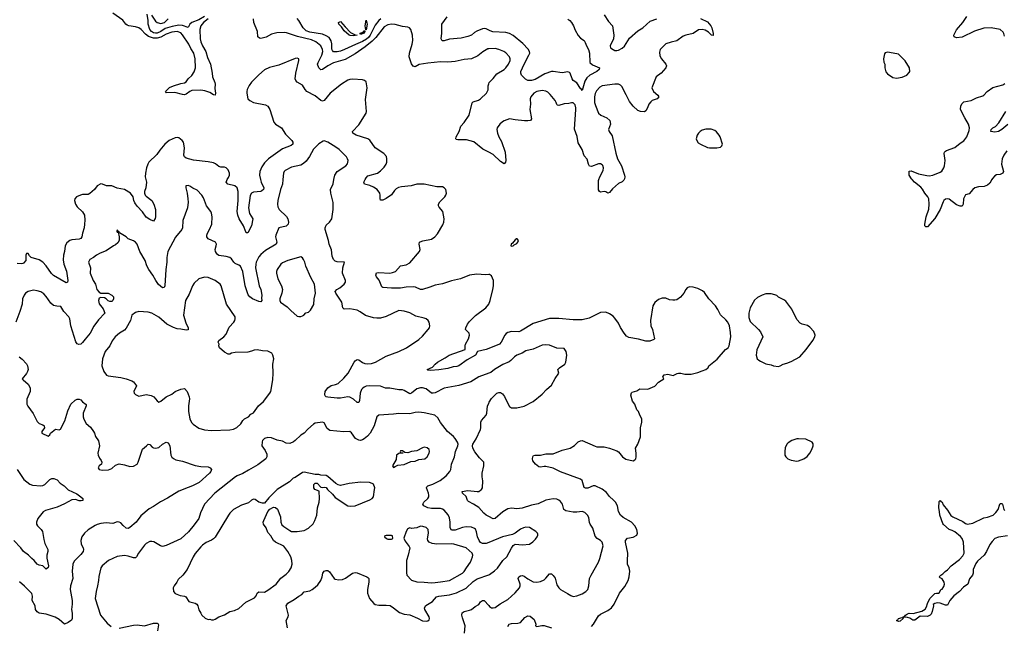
# Model space of a CAD drawing. Header units: inches. Extents: x 1834610 to 2027685, y 642842 to 774116.
# Tile 288 of 632: x 1914837 to 1925676, y 745086 to 751759. Entities that reach past the tile are written whole.
import ezdxf

# ---------------------------------------------------------------- set-up
doc = ezdxf.new("R2010")
doc.units = ezdxf.units.IN
doc.header["$MEASUREMENT"] = 0
for name, color, linetype in [('B9714', 7, 'Continuous'), ('B9715', 7, 'Continuous'), ('B9724', 7, 'Continuous'), ('B9725', 7, 'Continuous')]:
    doc.layers.add(name, color=color, linetype=linetype)

msp = doc.modelspace()

# ---------------------------------------------------------------- linework, layer by layer
at = {"layer": 'B9714', "color": 5}
for points, elevation in [([(1917734, 750000), (1917730, 749950), (1917709, 749890), (1917677, 749770), (1917673, 749730), (1917680, 749700), (1917692, 749670), (1917774, 749594), (1917787, 749570), (1917797, 749530), (1917793, 749510), (1917771, 749489), (1917690, 749469), (1917656, 749390), (1917654, 749370), (1917666, 749310), (1917659, 749290), (1917541, 749219), (1917490, 749177), (1917469, 749151), (1917441, 749090), (1917435, 749070), (1917432, 749030), (1917472, 748832), (1917490, 748790), (1917501, 748730), (1917497, 748697), (1917501, 748670), (1917490, 748655), (1917470, 748659), (1917398, 748690), (1917369, 748710), (1917351, 748731), (1917319, 748830), (1917292, 748990), (1917266, 749046), (1917250, 749058), (1917210, 749076), (1917195, 749090), (1917169, 749129), (1917150, 749142), (1917110, 749155), (1917030, 749166), (1917015, 749175), (1917002, 749190), (1916991, 749210), (1916990, 749230), (1917001, 749270), (1917002, 749290), (1916992, 749310), (1916910, 749350), (1916896, 749370), (1916896, 749390), (1916904, 749410), (1916928, 749452), (1916952, 749510), (1916957, 749590), (1916950, 749630), (1916940, 749650), (1916893, 749710), (1916859, 749799), (1916840, 749830), (1916790, 749882), (1916744, 749904), (1916710, 749929), (1916690, 749936), (1916667, 749930), (1916667, 749910), (1916682, 749850), (1916688, 749790), (1916690, 749750), (1916685, 749690), (1916633, 749550), (1916628, 749470), (1916622, 749450), (1916553, 749367), (1916467, 749210), (1916456, 749144), (1916455, 749090), (1916445, 749010), (1916434, 748830), (1916426, 748814), (1916410, 748810), (1916366, 748846), (1916334, 748890), (1916302, 748950), (1916260, 749010), (1916238, 749050), (1916217, 749110), (1916158, 749210), (1916131, 749291), (1916110, 749313), (1916090, 749326), (1916030, 749349), (1916009, 749370), (1915935, 749415), (1915930, 749426), (1915922, 749422), (1915926, 749430), (1915910, 749446), (1915906, 749430), (1915910, 749422), (1915920, 749420), (1915931, 749371), (1915931, 749330), (1915917, 749303), (1915890, 749281), (1915870, 749272), (1915790, 749215), (1915721, 749190), (1915683, 749170), (1915650, 749143), (1915610, 749121), (1915596, 749090), (1915616, 749030), (1915612, 748970), (1915646, 748890), (1915673, 748850), (1915686, 748790), (1915710, 748762), (1915730, 748751), (1915810, 748751), (1915851, 748730), (1915871, 748710), (1915871, 748690), (1915862, 748670), (1915850, 748658), (1915830, 748658), (1915810, 748666), (1915788, 748688), (1915770, 748698), (1915730, 748702), (1915710, 748694), (1915706, 748670), (1915710, 748635), (1915757, 748577), (1915774, 748530), (1915703, 748457), (1915654, 748386), (1915611, 748309), (1915556, 748244), (1915530, 748207), (1915510, 748188), (1915486, 748186), (1915470, 748194), (1915454, 748214), (1915398, 748390), (1915388, 748470), (1915377, 748490), (1915322, 748550), (1915290, 748604), (1915246, 748606), (1915210, 748614), (1915180, 748640), (1915130, 748714), (1915104, 748743), (1915070, 748764), (1915030, 748776), (1914990, 748782), (1914930, 748770), (1914899, 748750), (1914885, 748730), (1914869, 748690), (1914863, 748630), (1914840, 748550), (1914795, 748430)], 540), ([(1916226, 750000), (1916234, 749970), (1916224, 749910), (1916212, 749870), (1916212, 749850), (1916219, 749830), (1916230, 749816), (1916290, 749770), (1916314, 749730), (1916333, 749670), (1916333, 749590), (1916328, 749572), (1916310, 749544), (1916270, 749561), (1916230, 749585), (1916187, 749647), (1916130, 749708), (1916104, 749744), (1916092, 749770), (1916086, 749810), (1916058, 749850), (1915990, 749892), (1915910, 749906), (1915850, 749930), (1915791, 749931), (1915750, 749950), (1915730, 749952), (1915691, 749930), (1915662, 749890), (1915610, 749846), (1915590, 749836), (1915530, 749835), (1915507, 749830), (1915463, 749810), (1915444, 749790), (1915441, 749770), (1915451, 749730), (1915470, 749701), (1915527, 749647), (1915549, 749609), (1915555, 749555), (1915552, 749510), (1915547, 749470), (1915528, 749410), (1915520, 749370), (1915510, 749352), (1915490, 749344), (1915410, 749336), (1915390, 749330), (1915357, 749303), (1915337, 749270), (1915329, 749210), (1915319, 749170), (1915317, 749117), (1915323, 749070), (1915353, 748993), (1915368, 748890), (1915363, 748870), (1915350, 748864), (1915210, 748944), (1915187, 748967), (1915127, 749050), (1915090, 749091), (1915050, 749118), (1914964, 749144), (1914943, 749163), (1914930, 749188), (1914910, 749188), (1914904, 749170), (1914904, 749110), (1914878, 749082), (1914870, 749076), (1914854, 749074), (1914810, 749077)], 520), ([(1917487, 750000), (1917494, 749970), (1917525, 749910), (1917520, 749890), (1917504, 749876), (1917490, 749870), (1917410, 749861), (1917389, 749850), (1917375, 749825), (1917356, 749690), (1917368, 749628), (1917402, 749570), (1917387, 749490), (1917350, 749413), (1917330, 749416), (1917325, 749425), (1917302, 749490), (1917254, 749570), (1917238, 749610), (1917231, 749650), (1917242, 749770), (1917240, 749870), (1917230, 749909), (1917205, 749930), (1917127, 749950), (1917111, 749970), (1917116, 749990), (1917122, 750000)], 520), ([(1920000, 747869), (1919890, 747829), (1919803, 747777), (1919670, 747734), (1919510, 747707), (1919410, 747653), (1919390, 747649), (1919370, 747652), (1919310, 747698), (1919270, 747709), (1919250, 747709), (1919210, 747697), (1919150, 747652), (1919130, 747645), (1919070, 747681), (1919050, 747686), (1919010, 747688), (1918910, 747705), (1918864, 747704), (1918807, 747727), (1918690, 747732), (1918650, 747727), (1918630, 747718), (1918613, 747707), (1918600, 747690), (1918583, 747650), (1918578, 747570), (1918570, 747547), (1918550, 747549), (1918510, 747585), (1918470, 747608), (1918450, 747610), (1918370, 747597), (1918330, 747595), (1918228, 747608), (1918212, 747612), (1918201, 747621), (1918195, 747635), (1918201, 747670), (1918229, 747711), (1918265, 747735), (1918314, 747746), (1918342, 747758), (1918405, 747815), (1918451, 747870), (1918518, 747990), (1918530, 748006), (1918550, 748021), (1918570, 748019), (1918610, 747989), (1918637, 747977), (1918670, 747972), (1918710, 747976), (1918754, 747990), (1918870, 748057), (1919012, 748108), (1919095, 748150), (1919230, 748241), (1919270, 748276), (1919335, 748350), (1919349, 748370), (1919352, 748390), (1919344, 748430), (1919334, 748450), (1919310, 748469), (1919290, 748477), (1919196, 748496), (1919130, 748534), (1919070, 748553), (1919010, 748559), (1918870, 748494), (1918810, 748476), (1918770, 748474), (1918730, 748479), (1918644, 748504), (1918585, 748545), (1918550, 748562), (1918470, 748580), (1918410, 748574), (1918395, 748590), (1918383, 748650), (1918316, 748750), (1918311, 748770), (1918327, 748790), (1918362, 748810), (1918409, 748850), (1918423, 748870), (1918425, 748890), (1918392, 748972), (1918393, 749030), (1918414, 749090), (1918330, 749096), (1918310, 749103), (1918290, 749121), (1918277, 749157), (1918268, 749228), (1918242, 749290), (1918235, 749330), (1918201, 749450), (1918201, 749470), (1918210, 749498), (1918249, 749530), (1918272, 749570), (1918288, 749672), (1918288, 749748), (1918262, 749850), (1918260, 749890), (1918286, 749954), (1918295, 750000)], 540), ([(1920000, 748957), (1919965, 748954), (1919870, 748960), (1919790, 748947), (1919691, 748909), (1919590, 748886), (1919490, 748853), (1919410, 748839), (1919350, 748815), (1919270, 748791), (1919250, 748792), (1919195, 748815), (1919170, 748819), (1919090, 748816), (1919030, 748807), (1918930, 748807), (1918834, 748814), (1918822, 748822), (1918793, 748893), (1918766, 748930), (1918757, 748950), (1918766, 748974), (1918790, 748979), (1918910, 748972), (1918942, 748978), (1918972, 748990), (1919030, 749052), (1919090, 749064), (1919130, 749083), (1919237, 749210), (1919245, 749230), (1919234, 749290), (1919238, 749310), (1919244, 749316), (1919273, 749327), (1919370, 749344), (1919406, 749370), (1919436, 749404), (1919496, 749504), (1919505, 749530), (1919511, 749570), (1919493, 749650), (1919455, 749695), (1919447, 749710), (1919447, 749730), (1919463, 749757), (1919518, 749810), (1919529, 749830), (1919535, 749850), (1919526, 749890), (1919511, 749911), (1919490, 749919), (1919430, 749922), (1919288, 749948), (1919210, 749948), (1919147, 749933), (1919038, 749922), (1919006, 749914), (1918981, 749899), (1918961, 749879), (1918929, 749831), (1918870, 749791), (1918834, 749774), (1918810, 749773), (1918804, 749790), (1918806, 749830), (1918802, 749850), (1918771, 749890), (1918730, 749918), (1918690, 749935), (1918633, 749950), (1918625, 749970), (1918641, 750000)], 520), ([(1920000, 748142), (1919970, 748130), (1919875, 748110), (1919854, 748070), (1919761, 748019), (1919670, 747951), (1919650, 747944), (1919610, 747942), (1919550, 747922), (1919450, 747906), (1919359, 747899), (1919330, 747904), (1919322, 747910), (1919382, 747938), (1919410, 747970), (1919435, 747990), (1919521, 748039), (1919566, 748070), (1919741, 748130), (1919740, 748170), (1919745, 748190), (1919779, 748250), (1919790, 748290), (1919785, 748310), (1919744, 748350), (1919747, 748370), (1919768, 748410), (1919790, 748439), (1919856, 748504), (1919967, 748590), (1920000, 748629)], 520), ([(1914830, 748049), (1914864, 748024), (1914913, 747973), (1914924, 747950), (1914929, 747910), (1914924, 747890), (1914913, 747867), (1914865, 747810), (1914876, 747796), (1914929, 747749), (1914952, 747710), (1914951, 747669), (1914916, 747584), (1914917, 747530), (1914926, 747506), (1914986, 747426), (1915030, 747339), (1915050, 747318), (1915090, 747304), (1915106, 747290), (1915110, 747270), (1915081, 747230), (1915082, 747210), (1915150, 747178), (1915169, 747191), (1915177, 747210), (1915230, 747256), (1915270, 747247), (1915285, 747255), (1915332, 747348), (1915365, 747455), (1915401, 747530), (1915446, 747574), (1915470, 747585), (1915490, 747583), (1915510, 747576), (1915530, 747554), (1915567, 747527), (1915567, 747510), (1915536, 747430), (1915536, 747390), (1915543, 747363), (1915570, 747317), (1915616, 747276), (1915650, 747230), (1915662, 747210), (1915673, 747173), (1915706, 747126), (1915714, 747070), (1915696, 746990), (1915700, 746970), (1915714, 746934), (1915735, 746910), (1915742, 746890), (1915736, 746870), (1915711, 746850), (1915699, 746830), (1915710, 746811), (1915745, 746805), (1915814, 746806), (1915850, 746823), (1915890, 746858), (1915930, 746872), (1915990, 746863), (1916050, 746843), (1916090, 746846), (1916130, 746870), (1916142, 746890), (1916187, 747033), (1916233, 747070), (1916250, 747091), (1916270, 747087), (1916296, 747056), (1916310, 747048), (1916330, 747044), (1916370, 747054), (1916410, 747088), (1916451, 747111), (1916470, 747106), (1916490, 747071), (1916499, 746970), (1916510, 746947), (1916530, 746931), (1916557, 746917), (1916630, 746903), (1916770, 746854), (1916830, 746845), (1916910, 746841), (1916935, 746830), (1916948, 746810), (1916942, 746790), (1916928, 746770), (1916812, 746668), (1916739, 746630), (1916690, 746614), (1916590, 746571), (1916464, 746496), (1916385, 746455), (1916310, 746402), (1916263, 746377), (1916170, 746301), (1916119, 746230), (1916050, 746172), (1916030, 746162), (1916010, 746167), (1915975, 746195), (1915950, 746224), (1915930, 746233), (1915910, 746234), (1915863, 746217), (1915790, 746223), (1915730, 746218), (1915690, 746207), (1915666, 746194), (1915592, 746148), (1915552, 746110), (1915520, 746070), (1915509, 746030), (1915514, 745990), (1915535, 745950), (1915540, 745930), (1915535, 745910), (1915510, 745876), (1915437, 745803), (1915423, 745770), (1915414, 745694), (1915420, 745610), (1915397, 745530), (1915392, 745490), (1915413, 745370), (1915415, 745330), (1915407, 745270), (1915415, 745230), (1915414, 745170), (1915408, 745152), (1915370, 745126), (1915330, 745109), (1915270, 745160), (1915227, 745187), (1915130, 745219), (1915052, 745232), (1915030, 745244), (1915010, 745270), (1915006, 745310), (1914974, 745370), (1914977, 745417), (1914970, 745446), (1914890, 745527), (1914834, 745574)], 540), ([(1920000, 746294), (1919970, 746310), (1919945, 746330), (1919890, 746393), (1919832, 746430), (1919777, 746457), (1919768, 746468), (1919752, 746512), (1919712, 746550), (1919709, 746570), (1919770, 746578), (1919873, 746567), (1919890, 746570), (1919910, 746582), (1919921, 746590), (1919932, 746610), (1919934, 746686), (1919928, 746730), (1919928, 746770), (1919947, 746850), (1919947, 746890), (1919900, 746940), (1919847, 747007), (1919825, 747045), (1919821, 747070), (1919826, 747090), (1919862, 747150), (1919908, 747250), (1919914, 747270), (1919913, 747330), (1919921, 747350), (1919973, 747410), (1919980, 747430), (1919988, 747510), (1920000, 747538)], 540), ([(1920000, 746009), (1919970, 745996), (1919930, 745995), (1919910, 746006), (1919894, 746030), (1919878, 746070), (1919866, 746126), (1919854, 746154), (1919843, 746163), (1919810, 746176), (1919750, 746179), (1919710, 746173), (1919630, 746143), (1919590, 746145), (1919574, 746170), (1919577, 746230), (1919570, 746279), (1919553, 746313), (1919510, 746365), (1919490, 746376), (1919470, 746380), (1919370, 746381), (1919329, 746390), (1919284, 746410), (1919275, 746430), (1919287, 746450), (1919328, 746490), (1919339, 746510), (1919340, 746530), (1919336, 746550), (1919315, 746610), (1919320, 746621), (1919330, 746630), (1919386, 746650), (1919465, 746690), (1919530, 746742), (1919572, 746788), (1919582, 746810), (1919591, 746870), (1919623, 746950), (1919634, 747010), (1919660, 747070), (1919663, 747090), (1919657, 747110), (1919632, 747152), (1919614, 747174), (1919547, 747230), (1919470, 747329), (1919441, 747381), (1919408, 747408), (1919290, 747434), (1919230, 747440), (1919190, 747437), (1919130, 747422), (1919010, 747427), (1918950, 747418), (1918790, 747409), (1918767, 747390), (1918738, 747290), (1918696, 747210), (1918664, 747176), (1918630, 747148), (1918610, 747136), (1918590, 747131), (1918570, 747134), (1918533, 747153), (1918490, 747214), (1918470, 747230), (1918406, 747226), (1918250, 747241), (1918223, 747263), (1918190, 747326), (1918170, 747332), (1918090, 747319), (1918070, 747310), (1918007, 747253), (1917970, 747212), (1917930, 747187), (1917871, 747129), (1917850, 747114), (1917810, 747097), (1917770, 747100), (1917730, 747121), (1917670, 747133), (1917610, 747160), (1917570, 747162), (1917530, 747152), (1917511, 747130), (1917505, 747115), (1917503, 747070), (1917539, 747019), (1917558, 746978), (1917558, 746950), (1917545, 746930), (1917459, 746861), (1917355, 746805), (1917294, 746766), (1917230, 746742), (1917212, 746730), (1916984, 746550), (1916873, 746430), (1916827, 746333), (1916809, 746270), (1916759, 746201), (1916695, 746125), (1916610, 746048), (1916450, 745974), (1916410, 745963), (1916387, 745970), (1916314, 746014), (1916290, 746020), (1916270, 746017), (1916230, 745998), (1916210, 745978), (1916143, 745890), (1916122, 745850), (1916110, 745840), (1916090, 745839), (1916030, 745857), (1915990, 745863), (1915910, 745853), (1915816, 745810), (1915744, 745750), (1915729, 745730), (1915707, 745633), (1915706, 745590), (1915695, 745530), (1915678, 745470), (1915669, 745390), (1915726, 745210), (1915799, 745119), (1915845, 745085)], 560), ([(1914810, 746810), (1914881, 746701), (1914948, 746648), (1914979, 746639), (1915070, 746630), (1915090, 746634), (1915115, 746645), (1915170, 746699), (1915190, 746710), (1915213, 746713), (1915250, 746697), (1915282, 746662), (1915325, 746630), (1915370, 746588), (1915464, 746544), (1915510, 746511), (1915531, 746490), (1915531, 746470), (1915514, 746466), (1915490, 746467), (1915450, 746481), (1915410, 746477), (1915330, 746433), (1915250, 746398), (1915121, 746359), (1915096, 746344), (1915037, 746270), (1915023, 746230), (1915023, 746210), (1915034, 746190), (1915073, 746150), (1915087, 746127), (1915102, 746042), (1915115, 745995), (1915145, 745930), (1915145, 745910), (1915136, 745870), (1915136, 745836), (1915154, 745750), (1915150, 745734), (1915130, 745714), (1915091, 745751), (1915050, 745760), (1915030, 745770), (1914996, 745810), (1914970, 745830), (1914934, 745870), (1914880, 745910), (1914850, 745950), (1914772, 746030)], 520), ([(1917785, 745070), (1917769, 745150), (1917792, 745190), (1917795, 745210), (1917770, 745310), (1917790, 745341), (1917859, 745381), (1917910, 745419), (1917944, 745436), (1917970, 745464), (1918030, 745475), (1918057, 745490), (1918090, 745516), (1918117, 745543), (1918153, 745590), (1918168, 745630), (1918173, 745670), (1918190, 745691), (1918210, 745701), (1918230, 745701), (1918246, 745686), (1918299, 745610), (1918310, 745603), (1918350, 745597), (1918390, 745600), (1918423, 745617), (1918502, 745670), (1918530, 745676), (1918550, 745673), (1918658, 745630), (1918670, 745624), (1918680, 745610), (1918682, 745570), (1918664, 745490), (1918665, 745450), (1918687, 745390), (1918736, 745336), (1918750, 745327), (1918790, 745317), (1918870, 745318), (1918914, 745314), (1918951, 745290), (1919016, 745236), (1919070, 745220), (1919132, 745212), (1919217, 745177), (1919270, 745147), (1919310, 745143), (1919330, 745146), (1919344, 745156), (1919349, 745170), (1919345, 745190), (1919295, 745270), (1919294, 745290), (1919306, 745314), (1919380, 745360), (1919425, 745410), (1919450, 745417), (1919570, 745432), (1919646, 745454), (1919750, 745504), (1919830, 745580), (1919871, 745609), (1920000, 745653)], 560), ([(1919732, 745010), (1919740, 745090), (1919710, 745179), (1919705, 745210), (1919707, 745233), (1919730, 745250), (1919790, 745263), (1919810, 745272), (1919850, 745303), (1919890, 745326), (1919910, 745354), (1919930, 745370), (1919950, 745370), (1920000, 745316)], 540), ([(1915930, 745065), (1916090, 745100), (1916130, 745102), (1916210, 745092), (1916310, 745120), (1916350, 745119), (1916356, 745116), (1916363, 745103), (1916355, 745036)], 560)]:
    msp.add_lwpolyline(points, dxfattribs=dict(at, elevation=elevation))
for points, elevation in [([(1917930, 749149), (1917790, 749111), (1917730, 749086), (1917711, 749069), (1917672, 749010), (1917665, 748990), (1917665, 748970), (1917677, 748910), (1917717, 748830), (1917729, 748790), (1917724, 748750), (1917702, 748690), (1917700, 748670), (1917706, 748650), (1917782, 748602), (1917820, 748560), (1917890, 748499), (1917910, 748493), (1917930, 748493), (1917950, 748501), (1917965, 748510), (1917986, 748534), (1918017, 748543), (1918038, 748562), (1918073, 748627), (1918079, 748690), (1918092, 748752), (1918082, 748850), (1918042, 748922), (1917987, 749047), (1917976, 749090), (1917962, 749122), (1917950, 749141)], 560), ([(1916870, 748928), (1916810, 748907), (1916758, 748862), (1916739, 748830), (1916701, 748739), (1916662, 748670), (1916640, 748510), (1916666, 748426), (1916690, 748370), (1916692, 748348), (1916670, 748342), (1916610, 748355), (1916570, 748358), (1916530, 748372), (1916455, 748410), (1916370, 748485), (1916290, 748532), (1916250, 748542), (1916150, 748550), (1916110, 748537), (1916072, 748508), (1916055, 748450), (1916010, 748364), (1915990, 748343), (1915934, 748310), (1915886, 748270), (1915855, 748225), (1915828, 748172), (1915778, 748110), (1915747, 748030), (1915742, 747950), (1915762, 747890), (1915791, 747850), (1915810, 747841), (1915950, 747824), (1916010, 747810), (1916070, 747787), (1916090, 747775), (1916121, 747730), (1916093, 747670), (1916097, 747650), (1916110, 747635), (1916150, 747619), (1916230, 747635), (1916284, 747624), (1916312, 747612), (1916350, 747565), (1916370, 747551), (1916390, 747561), (1916449, 747611), (1916510, 747641), (1916550, 747669), (1916610, 747695), (1916650, 747701), (1916680, 747670), (1916704, 747610), (1916707, 747587), (1916696, 747510), (1916696, 747450), (1916710, 747370), (1916729, 747329), (1916747, 747310), (1916810, 747266), (1916870, 747248), (1916950, 747240), (1917150, 747246), (1917190, 747253), (1917226, 747274), (1917270, 747315), (1917292, 747350), (1917310, 747368), (1917355, 747390), (1917382, 747418), (1917410, 747436), (1917465, 747510), (1917522, 747558), (1917590, 747651), (1917601, 747670), (1917622, 747798), (1917628, 747870), (1917622, 747970), (1917635, 748030), (1917625, 748070), (1917613, 748090), (1917570, 748112), (1917510, 748115), (1917450, 748128), (1917417, 748123), (1917389, 748111), (1917350, 748102), (1917210, 748098), (1917168, 748092), (1917150, 748081), (1917130, 748079), (1917090, 748103), (1917035, 748150), (1917029, 748170), (1917033, 748190), (1917023, 748210), (1917029, 748230), (1917084, 748270), (1917110, 748299), (1917144, 748376), (1917193, 748430), (1917205, 748450), (1917209, 748470), (1917207, 748490), (1917115, 748630), (1917056, 748830), (1917045, 748850), (1916990, 748891), (1916910, 748922)], 560), ([(1919290, 747055), (1919270, 747049), (1919210, 747017), (1919150, 747009), (1919110, 746995), (1919078, 746998), (1919050, 747018), (1919030, 747018), (1919024, 747004), (1919030, 746994), (1919054, 746994), (1919054, 746990), (1919010, 746988), (1918985, 746970), (1918980, 746920), (1918942, 746850), (1918950, 746834), (1918970, 746842), (1919000, 746860), (1919070, 746867), (1919142, 746898), (1919190, 746903), (1919230, 746920), (1919296, 746930), (1919321, 746950), (1919344, 746990), (1919348, 747010), (1919343, 747030), (1919324, 747050)], 580), ([(1917970, 746781), (1917950, 746778), (1917870, 746724), (1917846, 746714), (1917806, 746674), (1917670, 746590), (1917580, 746500), (1917530, 746442), (1917510, 746442), (1917470, 746453), (1917430, 746479), (1917410, 746483), (1917390, 746474), (1917357, 746443), (1917280, 746420), (1917190, 746370), (1917150, 746330), (1917137, 746310), (1916990, 746068), (1916970, 746047), (1916950, 746034), (1916890, 746008), (1916850, 745979), (1916830, 745960), (1916770, 745885), (1916746, 745850), (1916682, 745710), (1916634, 745650), (1916580, 745600), (1916567, 745570), (1916536, 745530), (1916527, 745510), (1916531, 745470), (1916548, 745448), (1916605, 745425), (1916650, 745417), (1916666, 745410), (1916700, 745360), (1916710, 745354), (1916770, 745342), (1916788, 745330), (1916799, 745310), (1916808, 745268), (1916829, 745229), (1916842, 745210), (1916877, 745177), (1916910, 745162), (1916930, 745166), (1916950, 745158), (1916970, 745158), (1916990, 745165), (1917030, 745189), (1917090, 745213), (1917150, 745248), (1917200, 745260), (1917250, 745281), (1917328, 745352), (1917421, 745399), (1917440, 745420), (1917452, 745450), (1917470, 745464), (1917530, 745461), (1917570, 745482), (1917659, 745550), (1917710, 745614), (1917770, 745660), (1917799, 745690), (1917824, 745730), (1917835, 745770), (1917832, 745810), (1917820, 745850), (1917790, 745910), (1917746, 745966), (1917654, 746010), (1917630, 746030), (1917602, 746082), (1917570, 746119), (1917549, 746169), (1917519, 746210), (1917517, 746230), (1917523, 746250), (1917570, 746348), (1917590, 746375), (1917630, 746395), (1917652, 746392), (1917674, 746374), (1917709, 746290), (1917713, 746230), (1917723, 746203), (1917743, 746183), (1917810, 746139), (1917830, 746130), (1917890, 746128), (1917970, 746141), (1918015, 746166), (1918067, 746213), (1918087, 746250), (1918108, 746310), (1918115, 746390), (1918132, 746450), (1918138, 746490), (1918132, 746572), (1918084, 746590), (1918076, 746610), (1918075, 746645), (1918090, 746662), (1918110, 746662), (1918150, 746618), (1918170, 746612), (1918190, 746618), (1918210, 746612), (1918225, 746590), (1918279, 746539), (1918310, 746501), (1918450, 746412), (1918474, 746406), (1918530, 746410), (1918690, 746476), (1918716, 746490), (1918731, 746510), (1918744, 746590), (1918746, 746610), (1918730, 746649), (1918718, 746658), (1918687, 746667), (1918592, 746672), (1918464, 746656), (1918370, 746634), (1918342, 746642), (1918317, 746657), (1918230, 746734), (1918210, 746745), (1918150, 746749), (1918130, 746755), (1918090, 746755)], 580), ([(1919250, 746186), (1919210, 746169), (1919150, 746161), (1919130, 746169), (1919117, 746163), (1919106, 746154), (1919091, 746130), (1919065, 746055), (1919081, 746021), (1919125, 745965), (1919131, 745950), (1919114, 745870), (1919093, 745810), (1919093, 745673), (1919097, 745650), (1919150, 745595), (1919210, 745574), (1919290, 745573), (1919370, 745564), (1919410, 745569), (1919470, 745574), (1919570, 745591), (1919710, 745670), (1919731, 745690), (1919755, 745730), (1919800, 745790), (1919823, 745850), (1919825, 745870), (1919819, 745890), (1919750, 745950), (1919616, 745990), (1919590, 745994), (1919430, 745991), (1919377, 745997), (1919346, 746010), (1919330, 746030), (1919327, 746047), (1919336, 746110), (1919332, 746150), (1919310, 746174), (1919275, 746185)], 580), ([(1918930, 746086), (1918870, 746086), (1918858, 746082), (1918854, 746070), (1918874, 746050), (1918890, 746045), (1918930, 746045), (1918946, 746050), (1918942, 746082)], 580)]:
    msp.add_lwpolyline(points, close=True, dxfattribs=dict(at, elevation=elevation))
at = {"layer": 'B9715', "color": 5}
for points, elevation in [([(1916912, 751768), (1916861, 751730), (1916844, 751710), (1916830, 751690), (1916821, 751650), (1916823, 751550), (1916830, 751514), (1916849, 751470), (1916885, 751410), (1916905, 751345), (1916936, 751270), (1916957, 751170), (1916961, 751130), (1916984, 751070), (1916987, 751050), (1916984, 751004), (1916992, 750950), (1916990, 750929), (1916970, 750934), (1916930, 750960), (1916876, 750976), (1916830, 750983), (1916730, 750980), (1916709, 750971), (1916670, 750940), (1916650, 750934), (1916630, 750935), (1916543, 750957), (1916454, 750954), (1916441, 750970), (1916487, 751013), (1916530, 751033), (1916610, 751057), (1916650, 751064), (1916670, 751076), (1916693, 751107), (1916733, 751147), (1916756, 751184), (1916772, 751230), (1916768, 751330), (1916753, 751390), (1916722, 751442), (1916699, 751490), (1916630, 751592), (1916610, 751613), (1916570, 751629), (1916510, 751622), (1916450, 751601), (1916390, 751566), (1916350, 751555), (1916310, 751557), (1916256, 751576), (1916220, 751600), (1916173, 751653), (1916150, 751668), (1916110, 751681), (1916039, 751690), (1916020, 751700), (1916006, 751710), (1915973, 751753), (1915863, 751830)], 480), ([(1916870, 751795), (1916810, 751759), (1916731, 751730), (1916710, 751710), (1916690, 751673), (1916630, 751697), (1916590, 751698), (1916516, 751684), (1916439, 751661), (1916390, 751628), (1916350, 751612), (1916330, 751610), (1916310, 751615), (1916286, 751630), (1916270, 751651), (1916251, 751710), (1916251, 751751), (1916239, 751819)], 460), ([(1916289, 751810), (1916330, 751742), (1916350, 751727), (1916390, 751718), (1916431, 751729), (1916470, 751770)], 460), ([(1920000, 751644), (1919970, 751659), (1919950, 751661), (1919930, 751658), (1919870, 751634), (1919842, 751618), (1919810, 751590), (1919770, 751574), (1919695, 751555), (1919570, 751546), (1919510, 751527), (1919487, 751527), (1919475, 751550), (1919482, 751610), (1919484, 751710), (1919543, 751790)], 460), ([(1920000, 751437), (1919990, 751437), (1919935, 751405), (1919879, 751361), (1919810, 751330), (1919730, 751322), (1919630, 751299), (1919550, 751292), (1919470, 751296), (1919330, 751280), (1919234, 751266), (1919190, 751242), (1919170, 751248), (1919150, 751273), (1919126, 751350), (1919129, 751390), (1919157, 751490), (1919163, 751530), (1919160, 751590), (1919142, 751650), (1919128, 751668), (1919110, 751676), (1919050, 751685), (1918970, 751707), (1918930, 751710), (1918890, 751702), (1918850, 751680), (1918756, 751564), (1918718, 751522), (1918641, 751459), (1918530, 751382), (1918418, 751322), (1918290, 751284), (1918228, 751252), (1918170, 751211), (1918150, 751208), (1918130, 751228), (1918115, 751270), (1918121, 751290), (1918163, 751370), (1918172, 751410), (1918170, 751430), (1918151, 751470), (1918095, 751515), (1918050, 751537), (1917895, 751575), (1917774, 751614), (1917750, 751617), (1917666, 751614), (1917610, 751600), (1917550, 751567), (1917493, 751553), (1917476, 751556), (1917460, 751570), (1917455, 751630), (1917414, 751730), (1917411, 751769)], 480), ([(1918813, 751770), (1918790, 751750), (1918750, 751700), (1918695, 751590), (1918676, 751564), (1918655, 751545), (1918610, 751520), (1918532, 751488), (1918413, 751430), (1918370, 751414), (1918330, 751405), (1918290, 751406), (1918279, 751419), (1918274, 751434), (1918273, 751493), (1918267, 751527), (1918243, 751563), (1918210, 751583), (1918170, 751599), (1918030, 751621), (1917990, 751636), (1917957, 751670), (1917909, 751750), (1917890, 751771)], 460), ([(1918641, 750000), (1918650, 750018), (1918670, 750041), (1918776, 750070), (1918810, 750095), (1918850, 750138), (1918870, 750169), (1918878, 750190), (1918880, 750230), (1918874, 750254), (1918847, 750287), (1918751, 750350), (1918690, 750432), (1918670, 750448), (1918541, 750490), (1918503, 750510), (1918501, 750530), (1918570, 750601), (1918652, 750730), (1918655, 750750), (1918642, 750882), (1918661, 751010), (1918650, 751074), (1918632, 751092), (1918610, 751098), (1918504, 751104), (1918470, 751101), (1918450, 751095), (1918380, 751050), (1918254, 750950), (1918190, 750871), (1918170, 750863), (1918150, 750870), (1918090, 750920), (1917998, 750970), (1917980, 750990), (1917950, 751039), (1917891, 751071), (1917876, 751090), (1917870, 751110), (1917876, 751170), (1917911, 751311), (1917910, 751330), (1917890, 751335), (1917870, 751331), (1917690, 751258), (1917587, 751233), (1917533, 751207), (1917468, 751152), (1917389, 751071), (1917364, 751036), (1917342, 750990), (1917337, 750970), (1917338, 750950), (1917350, 750890), (1917370, 750870), (1917410, 750848), (1917543, 750823), (1917569, 750809), (1917590, 750770), (1917635, 750630), (1917652, 750610), (1917718, 750570), (1917761, 750501), (1917833, 750430), (1917844, 750410), (1917842, 750390), (1917826, 750374), (1917730, 750338), (1917577, 750230), (1917530, 750184), (1917501, 750139), (1917479, 750090), (1917475, 750050), (1917487, 750000)], 520), ([(1920000, 750302), (1919935, 750335), (1919835, 750415), (1919757, 750437), (1919659, 750439), (1919642, 750442), (1919638, 750450), (1919642, 750470), (1919673, 750530), (1919694, 750586), (1919731, 750629), (1919783, 750710), (1919816, 750844), (1919830, 750856), (1919886, 750874), (1919910, 750889), (1919976, 750950), (1919994, 750986), (1919993, 751033), (1920000, 751054)], 480), ([(1917122, 750000), (1917137, 750023), (1917148, 750050), (1917146, 750070), (1917130, 750109), (1917108, 750130), (1917090, 750137), (1917050, 750136), (1917030, 750145), (1916994, 750174), (1916970, 750184), (1916910, 750196), (1916750, 750213), (1916670, 750235), (1916651, 750250), (1916645, 750270), (1916651, 750350), (1916641, 750410), (1916627, 750430), (1916590, 750458), (1916570, 750463), (1916550, 750461), (1916482, 750430), (1916435, 750390), (1916378, 750322), (1916345, 750275), (1916259, 750190), (1916247, 750170), (1916232, 750130), (1916220, 750070), (1916218, 750030), (1916226, 750000)], 520), ([(1918295, 750000), (1918306, 750050), (1918332, 750088), (1918427, 750150), (1918446, 750174), (1918452, 750210), (1918447, 750230), (1918433, 750250), (1918352, 750330), (1918318, 750358), (1918229, 750410), (1918190, 750427), (1918176, 750424), (1918130, 750393), (1918070, 750335), (1918026, 750254), (1917990, 750204), (1917962, 750178), (1917930, 750158), (1917830, 750138), (1917760, 750100), (1917749, 750090), (1917739, 750070), (1917734, 750000)], 540)]:
    msp.add_lwpolyline(points, dxfattribs=dict(at, elevation=elevation))
at = {"layer": 'B9715', "color": 5, "elevation": 440}
for points in [[(1918510, 751580), (1918476, 751584), (1918462, 751590), (1918410, 751635), (1918379, 751679), (1918349, 751710), (1918348, 751730), (1918370, 751739), (1918419, 751679), (1918479, 751619), (1918530, 751594), (1918550, 751590)], [(1918646, 751646), (1918640, 751690), (1918650, 751754), (1918661, 751710), (1918650, 751647)], [(1918590, 751598), (1918585, 751605), (1918585, 751610), (1918619, 751621), (1918630, 751638), (1918637, 751637), (1918637, 751630), (1918630, 751610)]]:
    msp.add_lwpolyline(points, close=True, dxfattribs=at)
at = {"layer": 'B9724', "color": 5}
for points, elevation in [([(1921492, 750000), (1921488, 749992), (1921470, 749977), (1921430, 749957), (1921361, 749899), (1921330, 749859), (1921310, 749849), (1921290, 749864), (1921270, 749869), (1921230, 749861), (1921219, 749870), (1921208, 749888), (1921208, 749990), (1921212, 750000)], 480), ([(1925539, 750000), (1925518, 749962), (1925490, 749937), (1925455, 749925), (1925390, 749921), (1925350, 749909), (1925329, 749891), (1925290, 749845), (1925250, 749831), (1925227, 749790), (1925223, 749730), (1925212, 749708), (1925190, 749706), (1925150, 749722), (1925070, 749784), (1925050, 749790), (1925030, 749786), (1925010, 749770), (1925003, 749757), (1924969, 749670), (1924910, 749571), (1924830, 749482), (1924810, 749482), (1924802, 749490), (1924800, 749510), (1924816, 749590), (1924844, 749676), (1924850, 749730), (1924845, 749790), (1924835, 749810), (1924802, 749850), (1924775, 749895), (1924755, 749915), (1924686, 749970), (1924663, 750000)], 480), ([(1920000, 748629), (1920001, 748630), (1920017, 748670), (1920046, 748790), (1920053, 748833), (1920054, 748890), (1920030, 748942), (1920010, 748957), (1920000, 748957)], 520), ([(1921130, 745085), (1921154, 745110), (1921210, 745202), (1921230, 745219), (1921310, 745259), (1921352, 745290), (1921380, 745330), (1921441, 745450), (1921498, 745522), (1921534, 745590), (1921545, 745630), (1921552, 745692), (1921545, 745730), (1921529, 745770), (1921527, 745807), (1921533, 745890), (1921505, 746010), (1921506, 746030), (1921526, 746054), (1921590, 746068), (1921629, 746090), (1921638, 746110), (1921630, 746150), (1921607, 746190), (1921572, 746230), (1921481, 746281), (1921450, 746310), (1921430, 746350), (1921419, 746410), (1921395, 746450), (1921374, 746474), (1921330, 746514), (1921297, 746557), (1921250, 746596), (1921170, 746630), (1921150, 746630), (1921090, 746607), (1921066, 746606), (1921050, 746614), (1921028, 746688), (1921010, 746704), (1920790, 746784), (1920710, 746824), (1920630, 746842), (1920610, 746844), (1920570, 746837), (1920550, 746841), (1920515, 746870), (1920485, 746905), (1920481, 746930), (1920484, 746950), (1920494, 746966), (1920506, 746970), (1920570, 746968), (1920630, 746982), (1920710, 746983), (1920810, 747024), (1920896, 747044), (1920944, 747076), (1920984, 747116), (1921010, 747128), (1921030, 747130), (1921170, 747067), (1921190, 747062), (1921270, 747059), (1921330, 747045), (1921410, 747018), (1921430, 747005), (1921472, 746950), (1921510, 746926), (1921590, 746906), (1921610, 746918), (1921619, 746930), (1921624, 746950), (1921624, 746990), (1921616, 747044), (1921642, 747090), (1921669, 747170), (1921669, 747269), (1921684, 747330), (1921684, 747370), (1921662, 747410), (1921649, 747449), (1921629, 747469), (1921610, 747528), (1921582, 747562), (1921564, 747630), (1921570, 747654), (1921578, 747662), (1921630, 747678), (1921663, 747697), (1921750, 747696), (1921830, 747727), (1921870, 747771), (1921928, 747810), (1921918, 747830), (1921930, 747851), (1921970, 747861), (1922030, 747845), (1922073, 747867), (1922090, 747871), (1922114, 747870), (1922160, 747860), (1922230, 747861), (1922303, 747877), (1922350, 747898), (1922389, 747910), (1922410, 747924), (1922417, 747930), (1922424, 747950), (1922516, 748024), (1922606, 748130), (1922636, 748150), (1922646, 748170), (1922666, 748270), (1922663, 748317), (1922651, 748390), (1922631, 748431), (1922610, 748458), (1922551, 748511), (1922522, 748570), (1922495, 748610), (1922422, 748690), (1922377, 748757), (1922355, 748775), (1922302, 748802), (1922250, 748818), (1922210, 748821), (1922185, 748810), (1922170, 748792), (1922149, 748751), (1922131, 748729), (1922110, 748707), (1922070, 748679), (1922050, 748673), (1922028, 748672), (1921990, 748679), (1921950, 748694), (1921910, 748696), (1921870, 748680), (1921830, 748649), (1921808, 748610), (1921781, 748450), (1921786, 748390), (1921802, 748350), (1921825, 748250), (1921818, 748242), (1921775, 748224), (1921730, 748221), (1921650, 748244), (1921544, 748264), (1921517, 748277), (1921490, 748309), (1921452, 748372), (1921430, 748422), (1921390, 748474), (1921370, 748496), (1921330, 748525), (1921290, 748541), (1921230, 748539), (1921104, 748476), (1921030, 748459), (1920930, 748456), (1920770, 748473), (1920670, 748472), (1920490, 748416), (1920350, 748331), (1920330, 748326), (1920250, 748329), (1920210, 748318), (1920192, 748308), (1920176, 748290), (1920137, 748210), (1920117, 748190), (1920000, 748142)], 520), ([(1920000, 747538), (1920005, 747550), (1920030, 747591), (1920090, 747650), (1920110, 747658), (1920130, 747658), (1920150, 747642), (1920173, 747613), (1920210, 747536), (1920230, 747505), (1920250, 747491), (1920310, 747491), (1920390, 747507), (1920490, 747559), (1920590, 747639), (1920637, 747690), (1920690, 747737), (1920730, 747811), (1920773, 747870), (1920761, 747910), (1920779, 747930), (1920838, 747970), (1920849, 747990), (1920859, 748070), (1920852, 748110), (1920830, 748141), (1920750, 748147), (1920670, 748180), (1920630, 748184), (1920590, 748180), (1920490, 748136), (1920410, 748117), (1920368, 748092), (1920310, 748070), (1920282, 748050), (1920244, 748010), (1920224, 747996), (1920154, 747966), (1920064, 747910), (1920022, 747878), (1920000, 747869)], 540), ([(1920000, 745316), (1920010, 745305), (1920030, 745290), (1920050, 745288), (1920070, 745294), (1920126, 745334), (1920210, 745382), (1920290, 745454), (1920338, 745510), (1920345, 745530), (1920345, 745550), (1920324, 745610), (1920333, 745630), (1920350, 745642), (1920370, 745645), (1920390, 745637), (1920429, 745609), (1920490, 745575), (1920530, 745573), (1920570, 745580), (1920610, 745598), (1920630, 745615), (1920670, 745663), (1920690, 745664), (1920710, 745645), (1920730, 745614), (1920750, 745541), (1920770, 745508), (1920790, 745490), (1920868, 745448), (1920904, 745424), (1920930, 745415), (1920970, 745422), (1921030, 745444), (1921070, 745469), (1921090, 745490), (1921101, 745530), (1921110, 745610), (1921127, 745650), (1921207, 745790), (1921222, 745830), (1921259, 745970), (1921250, 746012), (1921230, 746030), (1921192, 746052), (1921170, 746077), (1921147, 746167), (1921118, 746210), (1921110, 746229), (1921101, 746281), (1921086, 746310), (1921059, 746339), (1921030, 746348), (1920970, 746341), (1920930, 746342), (1920850, 746356), (1920827, 746370), (1920812, 746430), (1920790, 746460), (1920770, 746475), (1920750, 746483), (1920710, 746488), (1920630, 746472), (1920546, 746434), (1920470, 746417), (1920367, 746387), (1920310, 746378), (1920250, 746384), (1920210, 746377), (1920155, 746345), (1920070, 746271), (1920050, 746268), (1920000, 746294)], 540), ([(1925710, 746080), (1925610, 746065), (1925571, 746050), (1925542, 746018), (1925516, 745984), (1925481, 745910), (1925455, 745870), (1925379, 745801), (1925362, 745778), (1925331, 745710), (1925333, 745670), (1925327, 745650), (1925293, 745607), (1925275, 745550), (1925225, 745515), (1925183, 745470), (1925119, 745421), (1925076, 745370), (1925050, 745319), (1925030, 745318), (1924970, 745342), (1924937, 745343), (1924910, 745338), (1924893, 745327), (1924896, 745310), (1924882, 745250), (1924870, 745221), (1924859, 745210), (1924830, 745195), (1924750, 745197), (1924690, 745154), (1924670, 745152), (1924635, 745175), (1924610, 745184), (1924575, 745185), (1924560, 745180), (1924562, 745190), (1924582, 745198), (1924587, 745210), (1924610, 745224), (1924630, 745230), (1924674, 745226), (1924767, 745253), (1924804, 745276), (1924819, 745301), (1924830, 745336), (1924856, 745390), (1924910, 745445), (1924930, 745451), (1924950, 745451), (1924962, 745458), (1924978, 745490), (1924990, 745496), (1925010, 745525), (1925016, 745550), (1925012, 745572), (1924990, 745608), (1924970, 745618), (1924958, 745630), (1924978, 745650), (1924998, 745662), (1925024, 745690), (1925050, 745706), (1925092, 745750), (1925181, 745819), (1925218, 745862), (1925232, 745890), (1925228, 746010), (1925210, 746053), (1925193, 746073), (1925130, 746124), (1925100, 746140), (1925070, 746149), (1925006, 746206), (1924998, 746218), (1924966, 746310), (1924964, 746350), (1924955, 746390), (1924960, 746460), (1924970, 746471), (1924978, 746458), (1924990, 746451), (1925001, 746421), (1925050, 746364), (1925087, 746306), (1925110, 746290), (1925218, 746238), (1925250, 746216), (1925270, 746210), (1925330, 746222), (1925450, 746279), (1925490, 746286), (1925552, 746308), (1925583, 746337), (1925609, 746370), (1925625, 746430), (1925630, 746435), (1925650, 746436), (1925655, 746430), (1925671, 746370), (1925680, 746360)], 480), ([(1920000, 745653), (1920010, 745656), (1920064, 745696), (1920095, 745725), (1920156, 745810), (1920200, 745850), (1920250, 745947), (1920270, 745976), (1920292, 745988), (1920370, 745981), (1920450, 745991), (1920486, 746014), (1920515, 746045), (1920532, 746070), (1920541, 746090), (1920539, 746099), (1920536, 746110), (1920519, 746130), (1920450, 746172), (1920410, 746178), (1920381, 746170), (1920350, 746154), (1920290, 746109), (1920263, 746097), (1920150, 746070), (1920000, 746009)], 560), ([(1920210, 745082), (1920224, 745110), (1920250, 745118), (1920320, 745120), (1920350, 745128), (1920397, 745183), (1920430, 745202), (1920458, 745198), (1920500, 745160), (1920518, 745110), (1920514, 745090), (1920530, 745085), (1920586, 745094), (1920610, 745093), (1920690, 745070)], 520)]:
    msp.add_lwpolyline(points, dxfattribs=dict(at, elevation=elevation))
for points, elevation in [([(1920314, 749350), (1920305, 749350), (1920290, 749339), (1920260, 749300), (1920246, 749290), (1920242, 749270), (1920250, 749266), (1920270, 749272), (1920279, 749281), (1920310, 749296), (1920321, 749310), (1920329, 749330)], 520), ([(1923050, 748744), (1923010, 748729), (1922957, 748703), (1922927, 748673), (1922878, 748590), (1922864, 748530), (1922863, 748483), (1922879, 748439), (1922971, 748350), (1922990, 748325), (1923019, 748270), (1922951, 748129), (1922943, 748070), (1922955, 748030), (1922972, 748012), (1922990, 748001), (1923050, 747974), (1923110, 747961), (1923134, 747950), (1923190, 747945), (1923208, 747950), (1923242, 747970), (1923281, 747979), (1923330, 747998), (1923426, 748050), (1923496, 748130), (1923568, 748230), (1923590, 748270), (1923592, 748290), (1923577, 748330), (1923536, 748376), (1923510, 748394), (1923450, 748410), (1923430, 748421), (1923390, 748461), (1923335, 748574), (1923270, 748663), (1923250, 748679), (1923190, 748706), (1923170, 748724), (1923150, 748734), (1923110, 748743)], 520), ([(1923410, 747150), (1923390, 747148), (1923336, 747130), (1923295, 747105), (1923280, 747090), (1923264, 747050), (1923259, 747010), (1923260, 746970), (1923271, 746950), (1923291, 746930), (1923330, 746914), (1923390, 746904), (1923410, 746906), (1923470, 746928), (1923505, 746955), (1923534, 746990), (1923558, 747030), (1923572, 747070), (1923572, 747092), (1923559, 747110), (1923490, 747143)], 520), ([(1924510, 745137), (1924489, 745150), (1924502, 745158), (1924510, 745170), (1924550, 745181), (1924560, 745180), (1924561, 745170), (1924530, 745143)], 480)]:
    msp.add_lwpolyline(points, close=True, dxfattribs=dict(at, elevation=elevation))
at = {"layer": 'B9725', "color": 5}
for points, elevation in [([(1921270, 751814), (1921320, 751740), (1921361, 751690), (1921376, 751590), (1921373, 751550), (1921336, 751470), (1921340, 751450), (1921350, 751441), (1921390, 751421), (1921410, 751420), (1921430, 751425), (1921470, 751446), (1921493, 751467), (1921550, 751557), (1921642, 751638), (1921698, 751670), (1921776, 751744), (1921850, 751767)], 480), ([(1925678, 751578), (1925670, 751609), (1925662, 751622), (1925630, 751650), (1925530, 751668), (1925450, 751666), (1925348, 751632), (1925210, 751566), (1925150, 751559), (1925123, 751570), (1925119, 751590), (1925150, 751647), (1925220, 751730), (1925264, 751796)], 480), ([(1920870, 751764), (1920892, 751750), (1920912, 751730), (1920935, 751690), (1920950, 751643), (1920984, 751584), (1921010, 751556), (1921051, 751530), (1921063, 751510), (1921075, 751470), (1921099, 751430), (1921110, 751391), (1921114, 751290), (1921142, 751262), (1921219, 751230), (1921217, 751210), (1921191, 751190), (1921112, 751148), (1921081, 751119), (1921057, 751083), (1921030, 750982), (1921019, 750999), (1921010, 751003), (1920970, 751064), (1920930, 751092), (1920917, 751110), (1920895, 751170), (1920890, 751177), (1920870, 751185), (1920810, 751176), (1920711, 751191), (1920690, 751188), (1920617, 751163), (1920510, 751103), (1920470, 751090), (1920430, 751090), (1920405, 751105), (1920362, 751150), (1920355, 751170), (1920355, 751190), (1920389, 751270), (1920443, 751370), (1920451, 751390), (1920450, 751410), (1920435, 751435), (1920377, 751497), (1920270, 751585), (1920230, 751608), (1920190, 751617), (1920047, 751627), (1920016, 751636), (1920000, 751644)], 460), ([(1922332, 751772), (1922410, 751736), (1922445, 751690), (1922455, 751670), (1922471, 751609), (1922470, 751586), (1922452, 751588), (1922421, 751621), (1922384, 751644), (1922350, 751653), (1922310, 751648), (1922250, 751607), (1922170, 751590), (1922141, 751579), (1922070, 751528), (1922008, 751512), (1921950, 751492), (1921887, 751430), (1921879, 751401), (1921883, 751363), (1921902, 751330), (1921951, 751270), (1921956, 751250), (1921948, 751230), (1921900, 751170), (1921845, 751130), (1921795, 751010), (1921815, 750970), (1921863, 750930), (1921871, 750910), (1921856, 750890), (1921801, 750870), (1921783, 750857), (1921762, 750830), (1921748, 750790), (1921730, 750757), (1921713, 750747), (1921670, 750749), (1921641, 750761), (1921590, 750809), (1921550, 750859), (1921514, 750934), (1921464, 751024), (1921450, 751039), (1921430, 751049), (1921390, 751050), (1921250, 751030), (1921223, 751017), (1921185, 750975), (1921171, 750949), (1921165, 750910), (1921165, 750850), (1921174, 750814), (1921210, 750730), (1921234, 750710), (1921301, 750681), (1921333, 750650), (1921339, 750610), (1921319, 750550), (1921325, 750530), (1921360, 750480), (1921398, 750290), (1921417, 750230), (1921462, 750150), (1921496, 750050), (1921498, 750030), (1921496, 750010), (1921492, 750000)], 480), ([(1920000, 751054), (1920005, 751070), (1920050, 751113), (1920090, 751162), (1920170, 751213), (1920190, 751230), (1920219, 751270), (1920235, 751310), (1920236, 751330), (1920230, 751350), (1920190, 751394), (1920165, 751410), (1920110, 751433), (1920070, 751441), (1920000, 751437)], 480), ([(1924663, 750000), (1924655, 750010), (1924630, 750050), (1924628, 750092), (1924650, 750095), (1924730, 750065), (1924824, 750044), (1924850, 750043), (1924890, 750050), (1924970, 750082), (1924987, 750093), (1925011, 750129), (1925019, 750150), (1925023, 750210), (1925013, 750287), (1925019, 750301), (1925027, 750313), (1925041, 750319), (1925130, 750353), (1925190, 750402), (1925230, 750426), (1925262, 750470), (1925290, 750541), (1925294, 750570), (1925283, 750610), (1925241, 750681), (1925195, 750770), (1925198, 750810), (1925210, 750839), (1925230, 750855), (1925310, 750869), (1925370, 750900), (1925438, 750922), (1925451, 750929), (1925486, 750970), (1925550, 751014), (1925659, 751041), (1925682, 751058)], 480), ([(1921212, 750000), (1921222, 750030), (1921259, 750101), (1921263, 750130), (1921256, 750156), (1921250, 750164), (1921230, 750175), (1921210, 750174), (1921130, 750145), (1921108, 750148), (1921097, 750170), (1921084, 750224), (1921050, 750261), (1921027, 750330), (1920986, 750406), (1920974, 750474), (1920945, 750555), (1920958, 750770), (1920958, 750790), (1920950, 750824), (1920930, 750843), (1920910, 750844), (1920883, 750837), (1920830, 750833), (1920770, 750814), (1920758, 750818), (1920750, 750825), (1920742, 750850), (1920730, 750870), (1920677, 750937), (1920650, 750963), (1920630, 750974), (1920590, 750981), (1920531, 750970), (1920498, 750950), (1920462, 750910), (1920456, 750890), (1920459, 750830), (1920454, 750770), (1920470, 750670), (1920459, 750650), (1920430, 750645), (1920392, 750648), (1920290, 750657), (1920230, 750669), (1920170, 750648), (1920150, 750634), (1920123, 750610), (1920093, 750570), (1920089, 750550), (1920095, 750510), (1920110, 750471), (1920139, 750419), (1920181, 750301), (1920190, 750210), (1920186, 750190), (1920170, 750174), (1920130, 750199), (1920050, 750277), (1920000, 750302)], 480), ([(1925715, 750605), (1925650, 750551), (1925610, 750530), (1925570, 750521), (1925528, 750530), (1925530, 750551), (1925549, 750570), (1925577, 750583), (1925615, 750625), (1925694, 750750)], 460), ([(1925703, 750317), (1925671, 750269), (1925653, 750230), (1925643, 750170), (1925668, 750090), (1925658, 750070), (1925630, 750057), (1925588, 750052), (1925570, 750043), (1925547, 750013), (1925539, 750000)], 480)]:
    msp.add_lwpolyline(points, dxfattribs=dict(at, elevation=elevation))
at = {"layer": 'B9725', "color": 5, "elevation": 520}
for points in [[(1924390, 751401), (1924365, 751395), (1924356, 751384), (1924344, 751330), (1924351, 751291), (1924359, 751270), (1924359, 751230), (1924370, 751185), (1924390, 751163), (1924450, 751124), (1924490, 751117), (1924550, 751127), (1924602, 751150), (1924630, 751178), (1924636, 751190), (1924632, 751230), (1924586, 751306), (1924510, 751381), (1924410, 751399)], [(1922390, 750556), (1922350, 750543), (1922328, 750530), (1922308, 750510), (1922295, 750490), (1922285, 750450), (1922291, 750430), (1922306, 750406), (1922330, 750391), (1922410, 750353), (1922430, 750348), (1922510, 750348), (1922550, 750355), (1922565, 750370), (1922572, 750390), (1922547, 750470), (1922538, 750490), (1922507, 750527), (1922490, 750539), (1922450, 750553)]]:
    msp.add_lwpolyline(points, close=True, dxfattribs=at)

doc.saveas('drawing.dxf')
